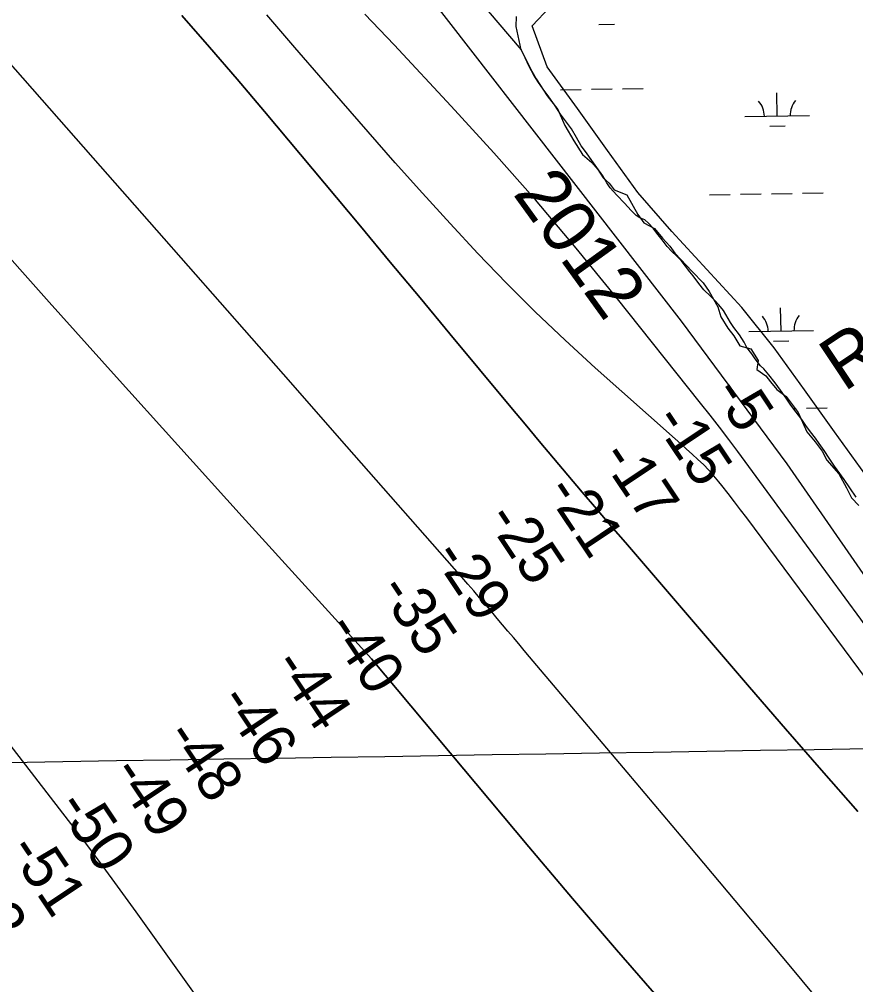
# Model space of a CAD drawing. Extents: x 3903937 to 3942190, y 260677 to 286651.
# Drawn here: x 3930291 to 3931585, y 272118 to 273611 of the extents above; entities that cross this region are included whole.
import ezdxf

# ---------------------------------------------------------------- set-up
doc = ezdxf.new("R2010")
doc.units = 0
for name, color, linetype in [('V-GRID-MAJR', 7, 'Continuous'), ('V-RIVR-EDGE', 7, 'Continuous'), ('V-RIVR-IDEN', 7, 'Continuous'), ('V-RIVR-RANG', 7, 'Continuous'), ('V-RIVR-RANG-IDEN', 7, 'Continuous'), ('V-RRAP-FSHR', 7, 'Continuous'), ('V-TOPO-DPTH', 7, 'Continuous'), ('V-TOPO-MAJR', 7, 'Continuous'), ('V-TOPO-MINR', 7, 'Continuous'), ('V-TOPO-SHOR', 7, 'Continuous'), ('V-WETL-SWMP', 7, 'Continuous')]:
    doc.layers.add(name, color=color, linetype=linetype)

msp = doc.modelspace()

# ---------------------------------------------------------------- linework, layer by layer
at = {"layer": 'V-GRID-MAJR'}
msp.add_spline([(3908100.257, 272076.177), (3913415.549, 272167.798), (3918730.829, 272260.192), (3924046.094, 272353.359), (3929361.347, 272447.3), (3934676.585, 272542.013), (3939991.81, 272637.5), (3939991.811, 272637.5)], degree=3, dxfattribs=at)
at = {"layer": 'V-RIVR-EDGE'}
msp.add_line((3930627.1717099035, 274083.7978544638), (3931067.420031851, 273564.1933514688), dxfattribs=at)
msp.add_lwpolyline([(3931067.3921838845, 273564.2457821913), (3931081.2750036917, 273535.7095022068), (3931090.3899416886, 273519.3026138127), (3931107.708323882, 273492.86929362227), (3931124.1152122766, 273471.9049362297), (3931135.053137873, 273447.29460363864), (3931148.7255448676, 273423.5957648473), (3931162.3979518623, 273402.6314074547), (3931176.9818526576, 273389.87049425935), (3931186.096790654, 273378.9325686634), (3931194.300234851, 273366.171655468), (3931203.415172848, 273357.9682112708), (3931211.618617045, 273347.9417794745), (3931230.759986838, 273339.73833527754), (3931248.078369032, 273309.6590398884), (3931257.193307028, 273296.89812669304), (3931273.6001954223, 273287.78318869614), (3931286.361108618, 273273.19928790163), (3931297.299034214, 273260.438374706), (3931305.502478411, 273249.50044911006), (3931331.9357986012, 273221.24414132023), (3931349.254180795, 273203.92575912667), (3931358.3691187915, 273190.25335213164), (3931372.0415257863, 273166.55451334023), (3931376.5989947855, 273151.0591187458), (3931387.5369203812, 273133.740736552), (3931396.651858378, 273121.8913171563), (3931405.766796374, 273106.3959225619), (3931423.0851785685, 273101.8384535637), (3931434.0231041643, 273083.6085775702), (3931432.200116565, 273069.93617057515), (3931445.87252356, 273059.90973877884), (3931453.164473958, 273050.794800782), (3931463.190905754, 273038.94538138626), (3931477.774806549, 273028.0074557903), (3931496.004682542, 273003.39712319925), (3931509.677089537, 272973.31782781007), (3931522.4380027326, 272957.8224332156), (3931533.3759283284, 272943.2385324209), (3931540.667878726, 272929.5661254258), (3931558.8977547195, 272908.6017680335), (3931570.7471741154, 272886.7259168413), (3931578.9506183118, 272871.23052224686), (3931589.888543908, 272859.3811028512)], dxfattribs=at)
at = {"layer": 'V-RRAP-FSHR'}
msp.add_lwpolyline([(3931599.197824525, 272908.657401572), (3931552.5198084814, 272973.6281536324), (3931505.841792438, 273038.59890569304), (3931459.163776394, 273103.56965775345), (3931408.821888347, 273165.55852181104), (3931354.6850562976, 273224.4590018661), (3931300.550272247, 273283.36152992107), (3931247.898240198, 273343.4703299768), (3931201.1321601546, 273408.37759403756), (3931154.366080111, 273473.2869060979), (3931107.6000000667, 273538.1921221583), (3931084.4596480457, 273601.5347142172), (3931139.3829120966, 273659.7040582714)], dxfattribs=at)
at = {"layer": 'V-TOPO-DPTH'}
for points in [[(3930541.9818393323, 273617.3869526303), (3930585.27723706, 273568.32081054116), (3930627.963212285, 273518.7235799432), (3930670.2429058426, 273468.772290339), (3930818.5065189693, 273291.3961051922), (3930864.739987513, 273236.0310511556), (3930910.9384213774, 273180.63680658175), (3930957.084303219, 273125.1987762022), (3931003.1951503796, 273069.73155528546), (3931051.5353682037, 273011.5264817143), (3931073.4868204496, 272985.17091981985), (3931095.487591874, 272958.8567107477), (3931117.562342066, 272932.60453090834), (3931139.6864114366, 272906.393703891), (3931161.8760355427, 272880.238251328), (3931184.1037454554, 272854.1152774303), (3931206.3885840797, 272828.0410215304), (3931228.7115085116, 272801.9992442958), (3931365.143864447, 272643.1902445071), (3931420.7639632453, 272578.6536110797), (3931476.519125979, 272514.23424841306), (3931532.476884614, 272449.99079188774), (3931588.569707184, 272385.8646061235)], [(3930541.9818393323, 273617.3869526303), (3930585.27723706, 273568.32081054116), (3930627.963212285, 273518.7235799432), (3930670.2429058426, 273468.772290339), (3930818.5065189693, 273291.3961051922), (3930864.739987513, 273236.0310511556), (3930910.9384213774, 273180.63680658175), (3930957.084303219, 273125.1987762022), (3931003.1951503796, 273069.73155528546), (3931051.5353682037, 273011.5264817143), (3931073.4868204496, 272985.17091981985), (3931095.487591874, 272958.8567107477), (3931117.562342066, 272932.60453090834), (3931139.6864114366, 272906.393703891), (3931161.8760355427, 272880.238251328), (3931184.1037454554, 272854.1152774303), (3931206.3885840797, 272828.0410215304), (3931228.7115085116, 272801.9992442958), (3931365.143864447, 272643.1902445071), (3931420.7639632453, 272578.6536110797), (3931476.519125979, 272514.23424841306), (3931532.476884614, 272449.99079188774), (3931588.569707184, 272385.8646061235)], [(3932035.209689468, 272060.38200385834), (3931807.7719309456, 272383.3393981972), (3931736.6451831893, 272483.6898516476), (3931665.114499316, 272583.7496835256), (3931592.977911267, 272683.37358304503), (3931520.437387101, 272782.7068609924), (3931402.801613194, 272942.7692397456), (3931388.663173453, 272961.766896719), (3931374.3743510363, 272980.6493296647), (3931359.8599546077, 272999.35892656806), (3931345.195175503, 273017.95329944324), (3931214.3120236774, 273181.8753899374), (3931152.533713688, 273257.43732215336), (3931089.6156476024, 273332.0148794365), (3931024.9879473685, 273405.11587432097), (3930959.22049104, 273477.2324942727), (3930870.7538718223, 273572.011887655), (3930848.2122842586, 273595.8519240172), (3930825.468691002, 273619.4951172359)], [(3931565.066232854, 272049.04165630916), (3931482.0534101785, 272148.86846540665), (3931398.831702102, 272248.5202702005), (3931315.29666592, 272347.9095685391), (3931231.552744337, 272447.1238625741), (3931080.497139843, 272625.51412546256), (3931072.127281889, 272635.40450707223), (3931063.761329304, 272645.2981890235), (3931055.4012347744, 272655.19682148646), (3931047.045045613, 272665.0987542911), (3931038.683458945, 272674.99609973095), (3931030.3107703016, 272684.8840284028), (3931021.921428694, 272694.75783192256), (3931013.5209851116, 272704.6222186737), (3931012.1711698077, 272706.2045626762), (3931003.064192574, 272716.8328859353), (3930993.9261507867, 272727.4343132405), (3930984.7415121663, 272737.9953966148), (3930975.5258089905, 272748.5295840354), (3930797.8302961, 272950.7476460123), (3930699.7208730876, 273062.3507488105), (3930601.5812315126, 273173.92726129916), (3930503.396262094, 273285.4638883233), (3930405.181074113, 273396.9739250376), (3930216.854833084, 273610.7052913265)], [(3931565.066232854, 272049.04165630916), (3931482.0534101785, 272148.86846540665), (3931398.831702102, 272248.5202702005), (3931315.29666592, 272347.9095685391), (3931231.552744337, 272447.1238625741), (3931080.497139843, 272625.51412546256), (3931072.127281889, 272635.40450707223), (3931063.761329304, 272645.2981890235), (3931055.4012347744, 272655.19682148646), (3931047.045045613, 272665.0987542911), (3931038.683458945, 272674.99609973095), (3931030.3107703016, 272684.8840284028), (3931021.921428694, 272694.75783192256), (3931013.5209851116, 272704.6222186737), (3931012.1711698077, 272706.2045626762), (3931003.064192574, 272716.8328859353), (3930993.9261507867, 272727.4343132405), (3930984.7415121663, 272737.9953966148), (3930975.5258089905, 272748.5295840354), (3930797.8302961, 272950.7476460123), (3930699.7208730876, 273062.3507488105), (3930601.5812315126, 273173.92726129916), (3930503.396262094, 273285.4638883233), (3930405.181074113, 273396.9739250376), (3930216.854833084, 273610.7052913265)], [(3930237.9949295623, 273284.8699721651), (3930336.984523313, 273173.84314426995), (3930436.2268588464, 273063.04347675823), (3930535.8483070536, 272952.58454982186), (3930635.7224970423, 272842.35278326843), (3930835.85, 272622.23), (3931079.3454840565, 272331.4438376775), (3931146.9620671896, 272251.45030744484), (3931215.0678291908, 272171.87941083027), (3931283.9073594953, 272092.942464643)], [(3930237.9949295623, 273284.8699721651), (3930336.984523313, 273173.84314426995), (3930436.2268588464, 273063.04347675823), (3930535.8483070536, 272952.58454982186), (3930635.7224970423, 272842.35278326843), (3930835.85, 272622.23), (3931079.3454840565, 272331.4438376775), (3931146.9620671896, 272251.45030744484), (3931215.0678291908, 272171.87941083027), (3931283.9073594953, 272092.942464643)]]:
    msp.add_lwpolyline(points, dxfattribs=at)
at = {"layer": 'V-TOPO-MAJR'}
msp.add_lwpolyline([(3930579.820481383, 272079.31863430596), (3930544.0152947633, 272130.0042675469), (3930507.900586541, 272180.46982665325), (3930471.5795305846, 272230.7886696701), (3930442.5789600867, 272270.7078088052), (3930420.469419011, 272300.85660000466), (3930398.1812495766, 272330.8715018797), (3930375.625137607, 272360.6855697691), (3930352.8903972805, 272390.36574833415), (3929994.6136900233, 272853.78150839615)], dxfattribs=at)
at = {"layer": 'V-TOPO-MINR'}
for points in [[(3931478.94, 272923.81), (3931315.75, 273144.36), (3930762.1101997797, 273857.46672109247), (3930750.4839486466, 273872.22700564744), (3930738.7215951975, 273886.87643307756), (3930726.7550882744, 273901.3595748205), (3930714.6524790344, 273915.7318594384), (3930702.244981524, 273929.8296748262), (3930689.567679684, 273943.672956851), (3930676.4856713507, 273957.13443883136), (3930663.133858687, 273970.3413874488), (3930410.336850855, 274213.08741524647), (3930363.829261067, 274258.1488686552), (3930317.594224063, 274303.48578987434), (3930271.7680162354, 274349.2359128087)], [(3931588.569707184, 272385.8646061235), (3931532.476884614, 272449.99079188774), (3931476.519125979, 272514.23424841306), (3931420.7639632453, 272578.6536110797), (3931365.143864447, 272643.1902445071), (3931228.7115085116, 272801.9992442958), (3931206.3885840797, 272828.0410215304), (3931184.1037454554, 272854.1152774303), (3931161.8760355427, 272880.238251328), (3931139.6864114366, 272906.393703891), (3931117.562342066, 272932.60453090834), (3931095.487591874, 272958.8567107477), (3931073.4868204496, 272985.17091981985), (3931051.5353682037, 273011.5264817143), (3931003.1951503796, 273069.73155528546), (3930957.084303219, 273125.1987762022), (3930910.9384213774, 273180.63680658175), (3930864.739987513, 273236.0310511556), (3930818.5065189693, 273291.3961051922), (3930670.2429058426, 273468.772290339), (3930627.963212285, 273518.7235799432), (3930585.27723706, 273568.32081054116), (3930541.9818393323, 273617.3869526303)], [(3931799.0282974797, 272325.3643062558), (3931416.576522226, 272840.1311829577), (3931407.1066865, 272852.7474894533), (3931397.555047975, 272865.30091792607), (3931387.880705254, 272877.7600293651), (3931378.124559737, 272890.15626278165), (3931373.253485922, 272896.2833964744), (3931365.6629648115, 272905.3739534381), (3931357.7958606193, 272914.205972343), (3931349.513881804, 272922.6501841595), (3931340.955319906, 272930.8358579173), (3931332.173893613, 272938.8106913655), (3931323.3733776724, 272946.7643258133), (3931314.5442272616, 272954.6861617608), (3931305.695987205, 272962.58679870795), (3931182.111767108, 273072.5357694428), (3931135.3408922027, 273115.27411978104), (3931089.3527023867, 273158.8173912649), (3931044.5385402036, 273203.5680444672), (3931000.507063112, 273249.12361881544), (3930957.351637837, 273295.54411394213), (3930914.5801812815, 273342.31147680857), (3930872.3846778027, 273389.5991412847), (3930830.573143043, 273437.233673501), (3930761.105222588, 273517.3606775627), (3930717.3659538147, 273567.83264975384), (3930673.6408139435, 273618.3168540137)], [(3932035.209689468, 272060.38200385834), (3931807.7719309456, 272383.3393981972), (3931736.6451831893, 272483.6898516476), (3931665.114499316, 272583.7496835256), (3931592.977911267, 272683.37358304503), (3931520.437387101, 272782.7068609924), (3931402.801613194, 272942.7692397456), (3931388.663173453, 272961.766896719), (3931374.3743510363, 272980.6493296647), (3931359.8599546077, 272999.35892656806), (3931345.195175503, 273017.95329944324), (3931214.3120236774, 273181.8753899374), (3931152.533713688, 273257.43732215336), (3931089.6156476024, 273332.0148794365), (3931024.9879473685, 273405.11587432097), (3930959.22049104, 273477.2324942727), (3930870.7538718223, 273572.011887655), (3930848.2122842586, 273595.8519240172), (3930825.468691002, 273619.4951172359)], [(3931565.066232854, 272049.04165630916), (3931482.0534101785, 272148.86846540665), (3931398.831702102, 272248.5202702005), (3931315.29666592, 272347.9095685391), (3931231.552744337, 272447.1238625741), (3931080.497139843, 272625.51412546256), (3931072.127281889, 272635.40450707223), (3931063.761329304, 272645.2981890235), (3931055.4012347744, 272655.19682148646), (3931047.045045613, 272665.0987542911), (3931038.683458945, 272674.99609973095), (3931030.3107703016, 272684.8840284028), (3931021.921428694, 272694.75783192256), (3931013.5209851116, 272704.6222186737), (3931012.1711698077, 272706.2045626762), (3931003.064192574, 272716.8328859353), (3930993.9261507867, 272727.4343132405), (3930984.7415121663, 272737.9953966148), (3930975.5258089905, 272748.5295840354), (3930797.8302961, 272950.7476460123), (3930699.7208730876, 273062.3507488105), (3930601.5812315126, 273173.92726129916), (3930503.396262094, 273285.4638883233), (3930405.181074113, 273396.9739250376), (3930216.854833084, 273610.7052913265)], [(3931283.9073594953, 272092.942464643), (3931215.0678291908, 272171.87941083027), (3931146.9620671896, 272251.45030744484), (3931079.3454840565, 272331.4438376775), (3930835.85, 272622.23), (3930635.7224970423, 272842.35278326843), (3930535.8483070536, 272952.58454982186), (3930436.2268588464, 273063.04347675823), (3930336.984523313, 273173.84314426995), (3930237.9949295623, 273284.8699721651)], [(3933478.291567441, 270054.2229165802), (3932819.6750482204, 271029.6925905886), (3932809.8313077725, 271044.33846784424), (3932799.8701011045, 271058.9029538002), (3932789.732695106, 271073.3453528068), (3932779.477822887, 271087.70636051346), (3932222.912712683, 271857.19761361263), (3932206.3032504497, 271880.1819423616), (3932189.7068152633, 271903.1756653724), (3932173.1299206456, 271926.1834797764), (3932156.5660530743, 271949.2006884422), (3932135.7657145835, 271978.13082438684), (3932129.628604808, 271986.70193731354), (3932123.5139185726, 271995.28895171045), (3932117.4328676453, 272003.89981831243), (3932111.3742402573, 272012.5265863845), (3932101.7449501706, 272026.29473005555), (3932099.2938684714, 272029.8062372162), (3932098.070924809, 272031.5638001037), (3932096.8492797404, 272033.3222676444), (3931478.94, 272923.81)]]:
    msp.add_lwpolyline(points, dxfattribs=at)
at = {"layer": 'V-TOPO-SHOR'}
msp.add_lwpolyline([(3931067.392, 273564.249), (3931059.681, 273600.39400000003), (3931060.162, 273615.88300000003)], dxfattribs=at)
at = {"layer": 'V-WETL-SWMP'}
for p, q in [((3931187.861483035, 273603.4528000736), (3931211.8577660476, 273603.87517620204)), ((3931128.2229117, 273502.3865679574), (3931160.2179557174, 273502.9497361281)), ((3931176.215477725, 273503.2313202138), (3931208.2105217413, 273503.7944883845)), ((3931224.20804375, 273504.07607247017), (3931256.2030877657, 273504.6392406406)), ((3931463.832174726, 273461.8566801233), (3931463.1986105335, 273497.8511046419)), ((3931413.8399184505, 273460.9767298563), (3931513.824431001, 273462.73663038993)), ((3931452.105603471, 273446.2168819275), (3931476.101886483, 273446.6392580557)), ((3931359.1178523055, 273339.9239279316), (3931391.1128963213, 273340.48709610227)), ((3931407.1104183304, 273340.76868018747), (3931439.105462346, 273341.3318483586)), ((3931455.1029843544, 273341.6134324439), (3931487.098028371, 273342.1766006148)), ((3931503.095550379, 273342.4581847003), (3931535.0905943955, 273343.021352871)), ((3931469.6869238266, 273129.23320299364), (3931469.0533596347, 273165.22762751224)), ((3931419.694667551, 273128.35325272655), (3931519.6791801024, 273130.11315326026)), ((3931457.960352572, 273113.5934047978), (3931481.956635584, 273114.015780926)), ((3931488.5244772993, 273009.47517773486), (3931492.9527774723, 273009.5531234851)), ((3931508.9502994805, 273009.83470757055), (3931540.9453434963, 273010.39787574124))]:
    msp.add_line(p, q, dxfattribs=at)
for points in [[(3931067.392, 273564.248), (3931059.68, 273600.39400000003), (3931060.163, 273615.882)], [(3931515.2, 272973.42), (3931507.934, 272983.048), (3931501.6070000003, 272992.32300000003), (3931492.816, 273003.59500000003), (3931484.847, 273014.514), (3931477.8170000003, 273025.55), (3931469.028, 273037.761), (3931460.708, 273049.384), (3931450.98, 273061.596), (3931442.774, 273070.755), (3931437.616, 273075.453), (3931429.764, 273086.138), (3931424.3740000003, 273094.004), (3931416.873, 273103.867), (3931412.539, 273111.849), (3931405.157, 273123.472), (3931396.836, 273134.626), (3931391.329, 273142.727), (3931380.5500000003, 273161.158), (3931373.401, 273169.847), (3931366.953, 273176.424), (3931360.3880000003, 273183.118), (3931350.307, 273193.1), (3931342.454, 273202.963), (3931333.43, 273214.705), (3931328.39, 273221.04600000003), (3931315.029, 273238.306), (3931308.23, 273245.234), (3931300.023, 273252.869), (3931293.342, 273260.032), (3931285.489, 273270.13), (3931277.637, 273280.697), (3931271.66, 273288.329), (3931264.744, 273296.197), (3931258.647, 273301.13), (3931251.1410000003, 273304.657), (3931245.394, 273307.83), (3931237.657, 273315.581), (3931227.342, 273326.972), (3931215.268, 273339.537), (3931204.952, 273350.81), (3931200.148, 273358.442), (3931193.9390000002, 273369.242), (3931184.681, 273382.157), (3931176.947, 273393.076), (3931168.392, 273404.817), (3931160.423, 273415.73600000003), (3931153.043, 273428.767), (3931145.4280000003, 273442.15), (3931137.81, 273452.482), (3931128.552, 273464.811), (3931119.1780000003, 273479.368), (3931110.506, 273491.344), (3931101.247, 273503.673), (3931094.3340000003, 273513.53500000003), (3931087.069, 273524.923), (3931080.041, 273538.657), (3931073.365, 273552.157), (3931067.392, 273564.248)], [(3931585.7460000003, 272872.567), (3931576.254, 272886.538), (3931567.466, 272899.805), (3931560.903, 272908.84500000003), (3931552.583, 272920.117), (3931544.38, 272932.444), (3931536.647, 272944.302), (3931528.443, 272955.456), (3931522.936, 272963.55700000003), (3931515.2, 272973.42)]]:
    msp.add_lwpolyline(points, dxfattribs=at)
for centre, radius, start, end in [((3931408.58943828, 273461.359189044), 35.24628790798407, 0.23658072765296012, 41.78023906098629), ((3931519.0581990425, 273463.3036304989), 35.24628790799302, 140.23657772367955, 181.78023605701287), ((3931414.444187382, 273128.7357119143), 35.24628790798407, 0.23658072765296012, 41.78023906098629), ((3931524.912948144, 273130.6801533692), 35.24628790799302, 140.23657772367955, 181.78023605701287)]:
    msp.add_arc(centre, radius, start, end, dxfattribs=at)

# ---------------------------------------------------------------- texts
at = {"layer": 'V-RIVR-IDEN'}
msp.add_text('2012', height=82.999832, rotation=305.8940446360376, dxfattribs=at).set_placement((3931053.444847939, 273341.73705712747))
at = {"layer": 'V-RIVR-RANG'}
for s, height, rotation, p in [('-5', 66.9999999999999, 303.5083257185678, (3931362.522535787, 273034.054635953)), ('-15', 67, 303.79044444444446, (3931270.6515008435, 272991.08325106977)), ('-17', 67, 303.79044444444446, (3931188.133446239, 272934.5869611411)), ('-21', 67, 303.79044444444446, (3931103.4279866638, 272881.3593568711)), ('-25', 67, 303.79044444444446, (3931011.527519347, 272838.8834053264)), ('-29', 67, 303.79044444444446, (3930929.3094391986, 272781.93885720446)), ('-35', 67, 303.79044444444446, (3930844.7441136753, 272728.50084764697)), ('-40', 67, 303.79044444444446, (3930763.993061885, 272669.36408792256)), ('-44', 67, 303.79044444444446, (3930681.3348732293, 272613.0772032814)), ('-46', 67, 303.79044444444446, (3930597.943170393, 272557.8864244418)), ('-48', 67, 303.79044444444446, (3930514.404764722, 272502.9148667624)), ('-49', 67, 303.79044444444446, (3930431.600873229, 272446.8472032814)), ('-50', 67, 303.79044444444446, (3930346.5954391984, 272394.06785720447)), ('-51', 67, 303.79044444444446, (3930271.565798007, 272326.38147222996)), ('-52', 67, 303.79044444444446, (3930179.078519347, 272284.7824053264))]:
    msp.add_text(s, height=height, rotation=rotation, dxfattribs=at).set_placement(p)
at = {"layer": 'V-RIVR-RANG-IDEN'}
msp.add_text('R-6.2', height=82.999998, rotation=33.64440222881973, dxfattribs=at).set_placement((3931566.9971676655, 273034.3124259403))

doc.saveas('drawing.dxf')
